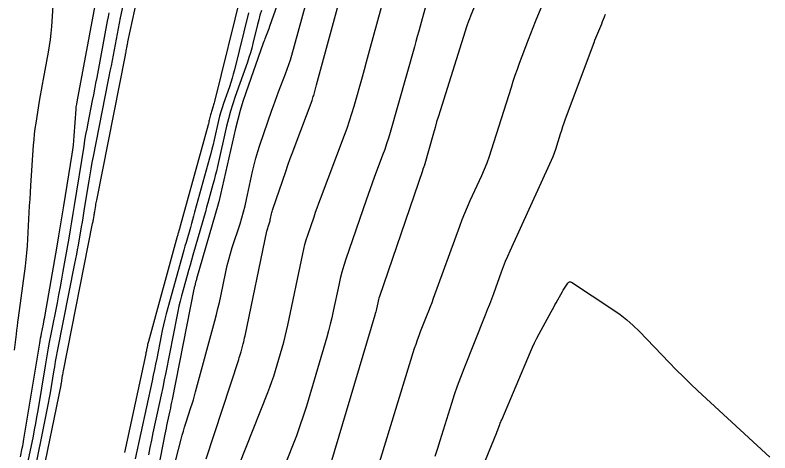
# Model space of a CAD drawing. Extents: x 658976 to 668726, y 639543 to 647196.
# Drawn here: x 661498.8 to 661593.5, y 641302.9 to 641357.8 of the extents above; entities that cross this region are included whole.
import ezdxf

# ---------------------------------------------------------------- set-up
doc = ezdxf.new("R2010")
doc.units = 0
doc.layers.add('Ex_Major Contours', color=7, linetype='Continuous')
doc.layers.add('Ex_Minor Contours', color=7, linetype='Continuous')

msp = doc.modelspace()

# ---------------------------------------------------------------- linework, layer by layer
at = {"layer": 'Ex_Major Contours'}
for points in [[(661502.05, 641299.043), (661504.592, 641311.408), (661504.622, 641311.555), (661504.65, 641311.702), (661504.676, 641311.849), (661504.701, 641311.997), (661504.799, 641312.589), (661504.824, 641312.736), (661504.85, 641312.884), (661504.877, 641313.031), (661504.906, 641313.179), (661508.557, 641331.644), (661508.581, 641331.77), (661508.605, 641331.895), (661508.628, 641332.021), (661508.65, 641332.147), (661508.739, 641332.651), (661508.761, 641332.777), (661508.782, 641332.903), (661508.803, 641333.03), (661508.823, 641333.156), (661508.945, 641333.915), (661508.972, 641334.084), (661509.002, 641334.252), (661509.033, 641334.42), (661509.065, 641334.588), (661512.66, 641352.755), (661512.688, 641352.896), (661512.715, 641353.038), (661512.742, 641353.179), (661512.769, 641353.32), (661512.875, 641353.886), (661512.902, 641354.027), (661512.93, 641354.168), (661512.959, 641354.309), (661512.989, 641354.449), (661515.892, 641367.839)], [(661522.803, 641302.15), (661526.872, 641314.601), (661526.95, 641314.844), (661527.025, 641315.089), (661527.097, 641315.335), (661527.165, 641315.582), (661527.431, 641316.571), (661527.496, 641316.819), (661527.558, 641317.067), (661527.615, 641317.317), (661527.669, 641317.567), (661530.411, 641330.699), (661530.441, 641330.832), (661530.474, 641330.965), (661530.511, 641331.098), (661530.552, 641331.229), (661530.722, 641331.751), (661530.763, 641331.882), (661530.801, 641332.014), (661530.835, 641332.147), (661530.866, 641332.281), (661530.999, 641332.896), (661531.033, 641333.043), (661531.071, 641333.189), (661531.114, 641333.333), (661531.16, 641333.477), (661532.76, 641338.167), (661533.046, 641338.995), (661533.339, 641339.82), (661533.638, 641340.644), (661533.944, 641341.465), (661536.063, 641347.085), (661536.121, 641347.245), (661536.176, 641347.406), (661536.228, 641347.569), (661536.276, 641347.732), (661536.462, 641348.389), (661536.508, 641348.553), (661536.554, 641348.717), (661536.599, 641348.882), (661536.644, 641349.046), (661541.255, 641366.086)], [(661527.213, 641360.701), (661523.85, 641346.949), (661523.813, 641346.807), (661523.773, 641346.666), (661523.73, 641346.526), (661523.683, 641346.387), (661523.488, 641345.834), (661523.441, 641345.695), (661523.399, 641345.555), (661523.36, 641345.414), (661523.325, 641345.271), (661523.181, 641344.639), (661523.145, 641344.486), (661523.107, 641344.333), (661523.068, 641344.181), (661523.027, 641344.03), (661519.53, 641331.319), (661519.5, 641331.211), (661519.47, 641331.104), (661519.44, 641330.996), (661519.409, 641330.888), (661519.285, 641330.458), (661519.254, 641330.351), (661519.224, 641330.243), (661519.193, 641330.135), (661519.164, 641330.028), (661515.55, 641316.887), (661515.516, 641316.757), (661515.484, 641316.627), (661515.454, 641316.496), (661515.427, 641316.364), (661515.323, 641315.837), (661515.297, 641315.705), (661515.27, 641315.573), (661515.242, 641315.442), (661515.214, 641315.31), (661512.547, 641302.959)], [(661551.493, 641302.508), (661551.827, 641303.476), (661552.141, 641304.453), (661553.58, 641309.12), (661553.932, 641310.221), (661554.307, 641311.313), (661554.704, 641312.398), (661555.123, 641313.475), (661557.82, 641320.196), (661558.085, 641320.864), (661558.344, 641321.535), (661558.597, 641322.207), (661558.845, 641322.882), (661559.824, 641325.586), (661560.076, 641326.259), (661560.341, 641326.926), (661560.62, 641327.588), (661560.913, 641328.244), (661565.902, 641339.135), (661566.102, 641339.591), (661566.288, 641340.052), (661566.46, 641340.518), (661566.617, 641340.991), (661567.216, 641342.89), (661567.369, 641343.364), (661567.528, 641343.836), (661567.692, 641344.306), (661567.863, 641344.774), (661571.42, 641354.344), (661571.532, 641354.642), (661571.648, 641354.94), (661571.767, 641355.235), (661571.889, 641355.53), (661572.384, 641356.706), (661572.506, 641357.001), (661572.625, 641357.297), (661572.741, 641357.594), (661572.853, 641357.892)]]:
    msp.add_lwpolyline(points, dxfattribs=at)
at = {"layer": 'Ex_Minor Contours'}
for points in [[(661561.198, 641370.194), (661555.968, 641357.766), (661555.924, 641357.659), (661555.881, 641357.552), (661555.839, 641357.445), (661555.799, 641357.337), (661555.638, 641356.905), (661555.598, 641356.796), (661555.56, 641356.687), (661555.523, 641356.578), (661555.488, 641356.468), (661552.123, 641345.805), (661551.905, 641345.106), (661551.692, 641344.405), (661551.485, 641343.702), (661551.282, 641342.998), (661550.112, 641338.868), (661550.098, 641338.818), (661550.082, 641338.769), (661550.065, 641338.72), (661550.048, 641338.671), (661549.974, 641338.477), (661549.956, 641338.428), (661549.938, 641338.379), (661549.921, 641338.331), (661549.904, 641338.282), (661544.512, 641322.503), (661544.451, 641322.314), (661544.395, 641322.123), (661544.346, 641321.931), (661544.302, 641321.737), (661544.14, 641320.958), (661544.097, 641320.763), (661544.05, 641320.57), (661544, 641320.378), (661543.945, 641320.187), (661538.401, 641301.502)], [(661533.88, 641365.248), (661530.727, 641356.351), (661530.719, 641356.328), (661530.711, 641356.305), (661530.704, 641356.282), (661530.698, 641356.259), (661530.672, 641356.166), (661530.666, 641356.143), (661530.658, 641356.12), (661530.651, 641356.097), (661530.642, 641356.074), (661530.232, 641355.017), (661530.161, 641354.834), (661530.092, 641354.649), (661530.025, 641354.464), (661529.959, 641354.278), (661527.767, 641348.052), (661527.396, 641346.947), (661527.057, 641345.834), (661526.75, 641344.711), (661526.474, 641343.579), (661524.371, 641334.383), (661524.365, 641334.359), (661524.36, 641334.335), (661524.354, 641334.312), (661524.347, 641334.289), (661524.322, 641334.195), (661524.315, 641334.172), (661524.309, 641334.148), (661524.302, 641334.125), (661524.295, 641334.102), (661521.593, 641324.73), (661521.562, 641324.621), (661521.531, 641324.512), (661521.501, 641324.404), (661521.47, 641324.295), (661521.351, 641323.859), (661521.322, 641323.75), (661521.295, 641323.641), (661521.27, 641323.531), (661521.247, 641323.42), (661518.527, 641309.614), (661518.454, 641309.25), (661518.38, 641308.887), (661518.304, 641308.524), (661518.227, 641308.162), (661517.914, 641306.713), (661517.837, 641306.35), (661517.761, 641305.988), (661517.688, 641305.624), (661517.616, 641305.261), (661516.523, 641299.64)], [(661501.08, 641299.556), (661502.788, 641307.863), (661502.918, 641308.508), (661503.041, 641309.154), (661503.157, 641309.802), (661503.267, 641310.45), (661503.694, 641313.047), (661503.804, 641313.696), (661503.918, 641314.344), (661504.038, 641314.991), (661504.163, 641315.637), (661506.342, 641326.658), (661506.454, 641327.23), (661506.562, 641327.802), (661506.667, 641328.375), (661506.769, 641328.948), (661507.171, 641331.243), (661507.271, 641331.817), (661507.368, 641332.391), (661507.463, 641332.965), (661507.556, 641333.54), (661508.109, 641336.998), (661508.235, 641337.765), (661508.369, 641338.531), (661508.509, 641339.296), (661508.657, 641340.06), (661510.514, 641349.448), (661510.646, 641350.115), (661510.775, 641350.783), (661510.903, 641351.452), (661511.029, 641352.12), (661511.53, 641354.795), (661511.658, 641355.464), (661511.79, 641356.131), (661511.927, 641356.798), (661512.069, 641357.463), (661513.489, 641364.013)], [(661503.79, 641362.248), (661503.392, 641356.351), (661503.326, 641355.547), (661503.236, 641354.746), (661503.123, 641353.948), (661502.986, 641353.154), (661502.351, 641349.764), (661502.225, 641349.078), (661502.103, 641348.392), (661501.986, 641347.705), (661501.873, 641347.017), (661501.43, 641344.265), (661501.327, 641343.576), (661501.241, 641342.885), (661501.17, 641342.192), (661501.115, 641341.498), (661500.773, 641336.41), (661500.718, 641335.57), (661500.666, 641334.73), (661500.617, 641333.889), (661500.571, 641333.048), (661500.393, 641329.685), (661500.34, 641328.845), (661500.27, 641328.006), (661500.183, 641327.169), (661500.08, 641326.334), (661499.209, 641319.817), (661499.143, 641319.312), (661499.078, 641318.807), (661499.016, 641318.302), (661498.956, 641317.797), (661498.719, 641315.776)], [(661525.071, 641296.76), (661530.514, 641310.466), (661530.778, 641311.152), (661531.026, 641311.843), (661531.258, 641312.54), (661531.475, 641313.242), (661532.311, 641316.06), (661532.513, 641316.767), (661532.7, 641317.477), (661532.872, 641318.191), (661533.03, 641318.909), (661534.896, 641327.861), (661535.029, 641328.452), (661535.18, 641329.039), (661535.349, 641329.62), (661535.537, 641330.197), (661536.322, 641332.494), (661536.52, 641333.067), (661536.723, 641333.639), (661536.93, 641334.21), (661537.142, 641334.778), (661540.139, 641342.729), (661540.468, 641343.63), (661540.778, 641344.538), (661541.069, 641345.452), (661541.34, 641346.373), (661542.387, 641350.069), (661542.647, 641350.993), (661542.905, 641351.918), (661543.16, 641352.843), (661543.412, 641353.77), (661545.561, 641361.713)], [(661544.05, 641300.182), (661548.933, 641316.013), (661549.104, 641316.547), (661549.285, 641317.077), (661549.478, 641317.603), (661549.681, 641318.125), (661550.516, 641320.206), (661550.723, 641320.727), (661550.925, 641321.249), (661551.122, 641321.774), (661551.315, 641322.3), (661554.59, 641331.341), (661554.894, 641332.152), (661555.213, 641332.956), (661555.549, 641333.754), (661555.902, 641334.544), (661557.345, 641337.694), (661557.693, 641338.487), (661558.017, 641339.289), (661558.315, 641340.1), (661558.588, 641340.921), (661561.056, 641348.742), (661561.301, 641349.502), (661561.556, 641350.258), (661561.819, 641351.01), (661562.093, 641351.76), (661563.205, 641354.752), (661563.486, 641355.498), (661563.776, 641356.241), (661564.074, 641356.982), (661564.379, 641357.719), (661566.314, 641362.318)], [(661517.25, 641295.216), (661519.67, 641304.637), (661519.802, 641305.135), (661519.942, 641305.63), (661520.09, 641306.124), (661520.246, 641306.615), (661520.886, 641308.574), (661521.043, 641309.064), (661521.194, 641309.557), (661521.338, 641310.052), (661521.475, 641310.548), (661523.882, 641319.478), (661524.081, 641320.238), (661524.269, 641321.001), (661524.446, 641321.767), (661524.612, 641322.535), (661525.255, 641325.616), (661525.426, 641326.382), (661525.618, 641327.142), (661525.83, 641327.897), (661526.063, 641328.646), (661527.036, 641331.633), (661527.269, 641332.382), (661527.484, 641333.136), (661527.679, 641333.896), (661527.855, 641334.661), (661528.618, 641338.182), (661528.813, 641339.021), (661529.031, 641339.854), (661529.274, 641340.68), (661529.54, 641341.499), (661531.027, 641345.859), (661531.228, 641346.437), (661531.434, 641347.013), (661531.647, 641347.587), (661531.865, 641348.159), (661532.752, 641350.441), (661532.966, 641351.015), (661533.165, 641351.593), (661533.349, 641352.176), (661533.518, 641352.764), (661535.7, 641360.724)], [(661499.518, 641302.412), (661499.742, 641303.506), (661499.797, 641303.78), (661499.849, 641304.054), (661499.899, 641304.328), (661499.945, 641304.603), (661501.932, 641316.679), (661501.981, 641316.973), (661502.033, 641317.267), (661502.088, 641317.561), (661502.144, 641317.854), (661502.376, 641319.027), (661502.433, 641319.32), (661502.489, 641319.613), (661502.543, 641319.907), (661502.595, 641320.201), (661504.108, 641328.839), (661504.327, 641330.102), (661504.541, 641331.365), (661504.751, 641332.63), (661504.956, 641333.895), (661505.986, 641340.337), (661506.071, 641340.914), (661506.144, 641341.492), (661506.203, 641342.072), (661506.248, 641342.654), (661506.473, 641345.991), (661506.479, 641346.069), (661506.487, 641346.146), (661506.497, 641346.223), (661506.508, 641346.301), (661506.558, 641346.609), (661506.57, 641346.685), (661506.584, 641346.762), (661506.597, 641346.839), (661506.611, 641346.916), (661508.877, 641359.012)], [(661550.315, 641358.992), (661549.615, 641356.408), (661549.44, 641355.762), (661549.262, 641355.117), (661549.082, 641354.472), (661548.901, 641353.827), (661545.861, 641343.095), (661545.648, 641342.374), (661545.42, 641341.657), (661545.177, 641340.945), (661544.919, 641340.238), (661543.857, 641337.42), (661543.594, 641336.715), (661543.337, 641336.007), (661543.085, 641335.298), (661542.839, 641334.586), (661540.306, 641327.175), (661540.047, 641326.378), (661539.814, 641325.574), (661539.605, 641324.763), (661539.421, 641323.945), (661538.736, 641320.661), (661538.557, 641319.842), (661538.36, 641319.027), (661538.147, 641318.217), (661537.917, 641317.411), (661535.356, 641308.782), (661534.968, 641307.523), (661534.551, 641306.275), (661534.107, 641305.036), (661533.634, 641303.806), (661531.36, 641298.078)], [(661500.477, 641301.85), (661501.128, 641305.018), (661501.287, 641305.811), (661501.438, 641306.605), (661501.581, 641307.401), (661501.717, 641308.198), (661502.641, 641313.821), (661502.809, 641314.813), (661502.984, 641315.804), (661503.167, 641316.794), (661503.359, 641317.782), (661504.14, 641321.732), (661504.332, 641322.72), (661504.519, 641323.709), (661504.701, 641324.699), (661504.878, 641325.69), (661505.604, 641329.834), (661505.781, 641330.856), (661505.954, 641331.878), (661506.123, 641332.901), (661506.289, 641333.925), (661507.481, 641341.378), (661507.599, 641342.096), (661507.724, 641342.813), (661507.855, 641343.529), (661507.993, 641344.243), (661508.559, 641347.1), (661508.699, 641347.814), (661508.838, 641348.528), (661508.974, 641349.243), (661509.109, 641349.959), (661510.434, 641357.03), (661510.536, 641357.564), (661510.641, 641358.096)], [(661528.086, 641358.098), (661526.337, 641350.945), (661526.198, 641350.406), (661526.046, 641349.87), (661525.88, 641349.338), (661525.702, 641348.81), (661524.962, 641346.707), (661524.784, 641346.179), (661524.622, 641345.647), (661524.475, 641345.11), (661524.343, 641344.569), (661523.793, 641342.164), (661523.657, 641341.583), (661523.515, 641341.003), (661523.366, 641340.425), (661523.21, 641339.849), (661521.345, 641333.068), (661521.213, 641332.593), (661521.081, 641332.119), (661520.946, 641331.645), (661520.811, 641331.172), (661520.265, 641329.279), (661520.129, 641328.806), (661519.995, 641328.332), (661519.862, 641327.858), (661519.731, 641327.383), (661517.796, 641320.347), (661517.613, 641319.655), (661517.442, 641318.96), (661517.284, 641318.262), (661517.139, 641317.56), (661516.586, 641314.749), (661516.445, 641314.047), (661516.302, 641313.345), (661516.156, 641312.644), (661516.006, 641311.944), (661513.89, 641302.145)], [(661529.711, 641358.368), (661529.541, 641357.784), (661529.381, 641357.197), (661529.231, 641356.608), (661528.653, 641354.243), (661528.501, 641353.654), (661528.335, 641353.069), (661528.154, 641352.488), (661527.96, 641351.912), (661526.435, 641347.58), (661526.127, 641346.663), (661525.845, 641345.738), (661525.59, 641344.806), (661525.361, 641343.866), (661524.206, 641338.814), (661524.072, 641338.242), (661523.931, 641337.671), (661523.785, 641337.102), (661523.632, 641336.534), (661523.008, 641334.267), (661522.851, 641333.7), (661522.693, 641333.134), (661522.532, 641332.569), (661522.37, 641332.004), (661521.129, 641327.698), (661520.946, 641327.06), (661520.765, 641326.422), (661520.586, 641325.783), (661520.409, 641325.143), (661519.705, 641322.584), (661519.535, 641321.942), (661519.377, 641321.298), (661519.231, 641320.651), (661519.097, 641320.001), (661517.718, 641313.002), (661517.53, 641312.059), (661517.338, 641311.117), (661517.141, 641310.176), (661516.94, 641309.235), (661516.118, 641305.431), (661515.923, 641304.512), (661515.731, 641303.593), (661515.545, 641302.673)], [(661554.209, 641293.203), (661559.217, 641305.444), (661559.222, 641305.457), (661559.227, 641305.469), (661559.232, 641305.482), (661559.236, 641305.495), (661559.252, 641305.548), (661559.256, 641305.561), (661559.261, 641305.574), (661559.265, 641305.587), (661559.27, 641305.6), (661559.616, 641306.461), (661559.675, 641306.609), (661559.736, 641306.756), (661559.797, 641306.903), (661559.858, 641307.05), (661563.45, 641315.565), (661563.703, 641316.143), (661563.97, 641316.715), (661564.251, 641317.28), (661564.547, 641317.838), (661566.052, 641320.595), (661566.207, 641320.88), (661566.364, 641321.163), (661566.522, 641321.447), (661566.68, 641321.73), (661567.482, 641323.153), (661567.56, 641323.288), (661567.64, 641323.422), (661567.723, 641323.554), (661567.809, 641323.684), (661568.156, 641324.204), (661568.248, 641324.307), (661568.351, 641324.356), (661568.466, 641324.351), (661568.591, 641324.292), (661573.795, 641320.883), (661574.686, 641320.263), (661575.538, 641319.595), (661576.35, 641318.88), (661577.123, 641318.117), (661580.852, 641314.226), (661581.731, 641313.322), (661582.624, 641312.432), (661583.53, 641311.556), (661584.45, 641310.693), (661593.475, 641302.356)]]:
    msp.add_lwpolyline(points, dxfattribs=at)

doc.saveas('drawing.dxf')
